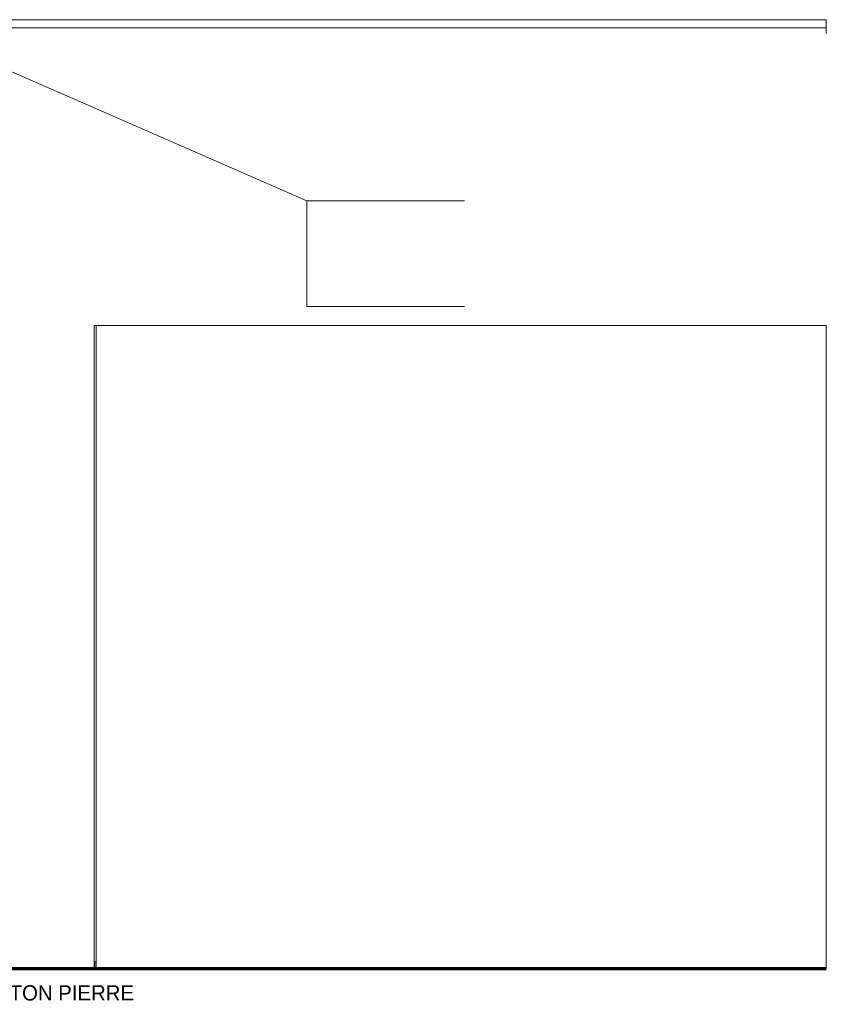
# Model space of a CAD drawing. Header units: millimetres. Extents: x 52659 to 1698020, y -10054 to 104697.
# Tile 268 of 363: x 224098 to 234695, y 4691 to 17628. Entities that reach past the tile are written whole.
import ezdxf

# ---------------------------------------------------------------- set-up
doc = ezdxf.new("R2010")
doc.units = ezdxf.units.MM
doc.header["$MEASUREMENT"] = 0
for name, color, linetype in [('01-01 Terrain 3D.Terrain', 7, 'Continuous'), ('02-04 Mur.Construction', 7, 'Continuous'), ('02-07 Dalle.Construction', 7, 'Continuous'), ('02-10 Toiture.Construction', 7, 'Continuous'), ('05-02 Cotation 200ème 100ème.Cotations', 7, 'Continuous'), ('06-05 Etiquette.Texte', 7, 'Continuous')]:
    doc.layers.add(name, color=color, linetype=linetype)
doc.styles.add('STYLE_GENERE_3', font='ARIALN.TTF')
doc.dimstyles.new('STYLE_GENERE__2', dxfattribs={"dimtxt": 200, "dimasz": 95, "dimexe": 0.18, "dimexo": 100, "dimgap": 0, "dimtad": 0, "dimlfac": 0.001, "dimzin": 0, "dimdsep": 46, "dimtxsty": 'STYLE_GENERE_3', "dimblk": 'ARROWHEAD_6', "dimblk1": 'ARROWHEAD_6', "dimblk2": 'ARROWHEAD_6', "dimcen": 0.09, "dimclrd": 7, "dimclre": 7, "dimclrt": 7, "dimazin": 0, "dimtfac": 1, "dimtdec": 4, "dimtmove": 0, "dimatfit": 3, "dimfxl": 1, "dimtolj": 1, "dimtzin": 0, "dimarcsym": 0})
doc.dimstyles.new('STYLE_GENERE__4', dxfattribs={"dimtxt": 0.18, "dimasz": 145.92, "dimexe": 0.18, "dimexo": 0.0625, "dimgap": 0, "dimtad": 0, "dimtih": 1, "dimtoh": 1, "dimdec": 4, "dimzin": 0, "dimdsep": 46, "dimcen": 0.09, "dimadec": 0, "dimazin": 0, "dimtfac": 1, "dimtdec": 4, "dimtmove": 0, "dimatfit": 3, "dimldrblk": 'ARROWHEAD_1', "dimfxl": 1, "dimtolj": 1, "dimtzin": 0, "dimarcsym": 0})

# ---------------------------------------------------------------- blocks, each defined once
blk = doc.blocks.new('Élément de coupe_99_1', base_point=(131933, 5158))
at = {"layer": '02-04 Mur.Construction', "color": 7, "linetype": 'Continuous', "lineweight": 9}
for p, q in [((225102, 13608), (225100, 13608)), ((225102, 13608), (225102, 5248)), ((234695, 13608), (225102, 13608)), ((234695, 5158), (234695, 13608)), ((225100, 5248), (225102, 5248)), ((225102, 5248), (225102, 5158))]:
    blk.add_line(p, q, dxfattribs=at)
blk = doc.blocks.new('Élément de coupe_100_1', base_point=(131933, 5158))
at = {"layer": '02-04 Mur.Construction', "color": 7, "linetype": 'Continuous', "lineweight": 9}
for p, q in [((225078, 13608), (225078, 5158)), ((225086, 13608), (225078, 13608)), ((225100, 13608), (225086, 13608))]:
    blk.add_line(p, q, dxfattribs=at)
blk = doc.blocks.new('Élément de coupe_101_1', base_point=(131933, 5158))
at = {"layer": '02-07 Dalle.Construction', "color": 7, "linetype": 'Continuous', "lineweight": 9}
for p in [(225100, 5248), (225086, 5158)]:
    blk.add_line(p, (225086, 5248), dxfattribs=at)
blk = doc.blocks.new('Élément de coupe_595_1', base_point=(131933, 5158))
at = {"layer": '02-10 Toiture.Construction', "color": 7, "linetype": 'Continuous', "lineweight": 5}
for p, q in [((222678, 17628), (234695, 17628)), ((234695, 17521), (222678, 17521))]:
    blk.add_line(p, q, dxfattribs=at)
at = {"layer": '02-10 Toiture.Construction', "color": 7, "linetype": 'Continuous', "lineweight": 9}
for p, q in [((222678, 17628), (222678, 17521)), ((234695, 17521), (234695, 17628)), ((222678, 17521), (227871, 15248)), ((234695, 17447), (234695, 17521))]:
    blk.add_line(p, q, dxfattribs=at)
blk = doc.blocks.new('Élément de coupe_598_1', base_point=(131933, 5158))
at = {"layer": '02-04 Mur.Construction', "color": 7, "linetype": 'Continuous', "lineweight": 9}
for p, q in [((229942, 15248), (227871, 15248)), ((227871, 15248), (227871, 13858)), ((229942, 13858), (227871, 13858))]:
    blk.add_line(p, q, dxfattribs=at)
blk = doc.blocks.new('*D723', base_point=(131933, 5158))
at = {"layer": '05-02 Cotation 200ème 100ème.Cotations', "color": 7, "linetype": 'Continuous', "lineweight": 13, "transparency": 16777216}
for p, q in [((188018, 5958), (187831, 5958)), ((187924, 5807), (187924, 5958)), ((187924, 5158), (187924, 5309)), ((188018, 5158), (187831, 5158)), ((187924, 5083), (187924, 5158))]:
    blk.add_line(p, q, dxfattribs=at)
at = {"layer": '05-02 Cotation 200ème 100ème.Cotations', "color": 7, "linetype": 'Continuous', "lineweight": 25, "transparency": 16777216}
for p, q in [((187874, 6008), (187974, 5908)), ((187874, 5208), (187974, 5108))]:
    blk.add_line(p, q, dxfattribs=at)
at = {"layer": '05-02 Cotation 200ème 100ème.Cotations', "color": 7, "lineweight": 9, "transparency": 16777216, "insert": (188024, 5334), "char_height": 200, "attachment_point": 7, "rotation": 90, "style": 'STYLE_GENERE_3'}
blk.add_mtext('\\A1;0,80', dxfattribs=at)
blk = doc.blocks.new('ARROWHEAD_6')
at = {"color": 0, "linetype": 'Continuous', "lineweight": 0}
for p, q in [((0, 0), (-1, 0)), ((-0.5, -0.5), (0.5, 0.5))]:
    blk.add_line(p, q, dxfattribs=at)
blk = doc.blocks.new('*D747', base_point=(131933, 5158))
at = {"layer": '05-02 Cotation 200ème 100ème.Cotations', "color": 7, "linetype": 'Continuous', "lineweight": 13, "transparency": 16777216}
for p, q in [((172706, 5958), (172518, 5958)), ((172612, 5807), (172612, 5958)), ((172612, 5158), (172612, 5309)), ((172706, 5158), (172518, 5158)), ((172612, 5083), (172612, 5158))]:
    blk.add_line(p, q, dxfattribs=at)
at = {"layer": '05-02 Cotation 200ème 100ème.Cotations', "color": 7, "linetype": 'Continuous', "lineweight": 25, "transparency": 16777216}
for p, q in [((172562, 6008), (172662, 5908)), ((172562, 5208), (172662, 5108))]:
    blk.add_line(p, q, dxfattribs=at)
at = {"layer": '05-02 Cotation 200ème 100ème.Cotations', "color": 7, "lineweight": 9, "transparency": 16777216, "insert": (172712, 5334), "char_height": 200, "attachment_point": 7, "rotation": 90, "style": 'STYLE_GENERE_3'}
blk.add_mtext('\\A1;0,80', dxfattribs=at)
blk = doc.blocks.new('*D755', base_point=(131933, 5158))
at = {"layer": '05-02 Cotation 200ème 100ème.Cotations', "color": 7, "linetype": 'Continuous', "lineweight": 25, "transparency": 16777216}
for p, q in [((172202, 7658), (172302, 7558)), ((172202, 5208), (172302, 5108))]:
    blk.add_line(p, q, dxfattribs=at)
at = {"layer": '05-02 Cotation 200ème 100ème.Cotations', "color": 7, "linetype": 'Continuous', "lineweight": 13, "transparency": 16777216}
for p, q in [((172346, 7608), (172159, 7608)), ((172252, 6632), (172252, 7608)), ((172252, 5158), (172252, 6134)), ((172346, 5158), (172159, 5158)), ((172252, 5083), (172252, 5158))]:
    blk.add_line(p, q, dxfattribs=at)
at = {"layer": '05-02 Cotation 200ème 100ème.Cotations', "color": 7, "lineweight": 9, "transparency": 16777216, "insert": (172352, 6159), "char_height": 200, "attachment_point": 7, "rotation": 90, "style": 'STYLE_GENERE_3'}
blk.add_mtext('\\A1;2,45', dxfattribs=at)
blk = doc.blocks.new('ARROWHEAD_1')
at = {"color": 0, "linetype": 'Continuous', "lineweight": 0}
blk.add_line((0, 0), (-1, 0), dxfattribs=at)
blk.add_circle((0, 0), 0.25, dxfattribs=at)

msp = doc.modelspace()

# ---------------------------------------------------------------- linework, layer by layer
at = {"layer": '01-01 Terrain 3D.Terrain', "color": 18, "linetype": 'Continuous', "lineweight": 70, "true_color": 0x060402}
msp.add_line((234695.317, 5158.072), (216000.498, 5158.072), dxfattribs=at)

# ---------------------------------------------------------------- block references
at = {"layer": '02-04 Mur.Construction', "lineweight": 0}
for name in ['Élément de coupe_598_1', 'Élément de coupe_100_1', 'Élément de coupe_99_1']:
    msp.add_blockref(name, (131932.668, 5158.072), dxfattribs=at)
at = {"layer": '02-07 Dalle.Construction', "lineweight": 0}
msp.add_blockref('Élément de coupe_101_1', (131932.668, 5158.072), dxfattribs=at)
at = {"layer": '02-10 Toiture.Construction', "lineweight": 0}
msp.add_blockref('Élément de coupe_595_1', (131932.668, 5158.072), dxfattribs=at)

# ---------------------------------------------------------------- texts
at = {"layer": '06-05 Etiquette.Texte', "color": 7, "linetype": 'Continuous', "lineweight": 9, "insert": (220711.503, 4941.018), "char_height": 200, "attachment_point": 1}
msp.add_mtext('\\A1;CASSETTE METALLIQUE TON PIERRE', dxfattribs=at)

# ---------------------------------------------------------------- dimensions: what is measured, and where the dimension line sits
at = {"layer": '05-02 Cotation 200ème 100ème.Cotations', "color": 7, "linetype": 'Continuous', "lineweight": 13}
for base, p2, picture, middle in [((172252.472, 7608.072), (187924.443, 7608.072), '*D755', (172252.472, 6418.836)), ((172612.036, 5958.072), (187546.179, 5958.072), '*D747', (172612.036, 5593.836)), ((187924.443, 5958.072), (187546.179, 5958.072), '*D723', (187924.443, 5593.836))]:
    dim = msp.add_linear_dim(base=base, p1=(234695.317, 5158.072), p2=p2, angle=90, dimstyle='STYLE_GENERE__2', dxfattribs=at)
    dim.commit()
    dim.dimension.update_dxf_attribs({"geometry": picture, "text_midpoint": middle, "dimtype": 160, "text_rotation": 90})

# ---------------------------------------------------------------- leaders
at = {"layer": '06-05 Etiquette.Texte', "color": 7, "linetype": 'Continuous', "lineweight": 9, "annotation_type": 0, "has_hookline": 1, "hookline_direction": 0, "text_width": 5800}
msp.add_leader([(220711.503, 5907.861), (220565.583, 4941.018), (220711.503, 4941.018)], dimstyle='STYLE_GENERE__4', dxfattribs=at)

doc.saveas('drawing.dxf')
